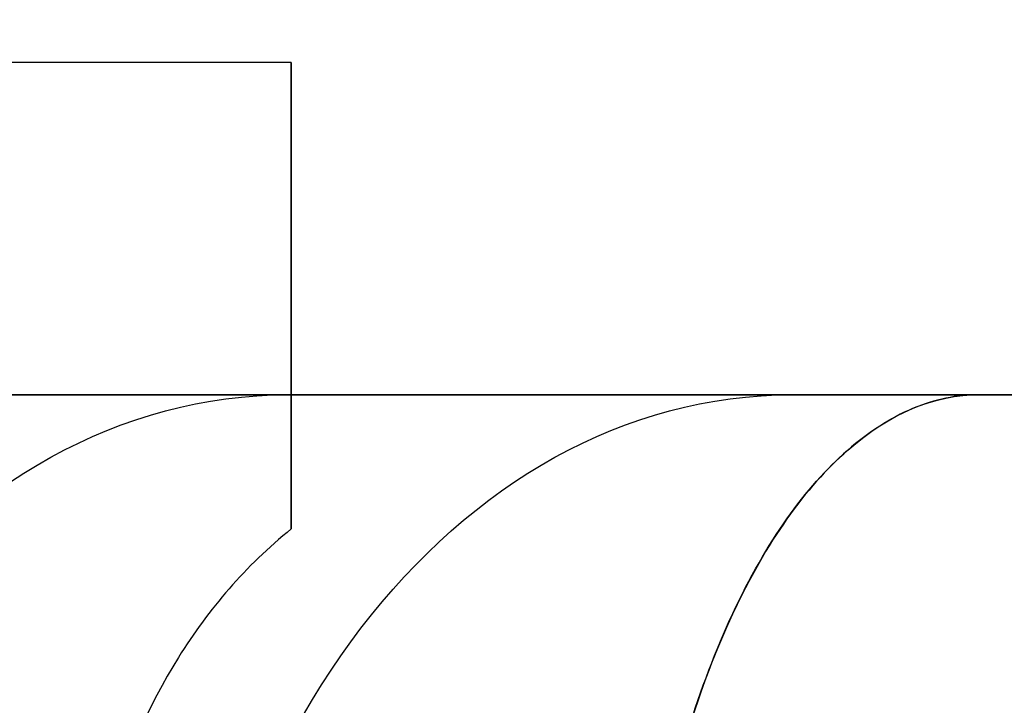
# Model space of a CAD drawing. Header units: millimetres. Extents: x -3796 to -2903, y 325 to 354.
# Tile 608 of 656: x -2973.75 to -2971.53, y 341.28 to 342.83. Entities that reach past the tile are written whole.
import ezdxf

# ---------------------------------------------------------------- set-up
doc = ezdxf.new("R2010")
doc.units = ezdxf.units.MM
doc.layers.add('METAL NEGRO', color=7, linetype='Continuous')

msp = doc.modelspace()

# ---------------------------------------------------------------- linework, layer by layer
at = {"layer": 'METAL NEGRO'}
for p, q in [((-2973.1394, 342.7292, 1876.4381), (-2973.1394, 341.9829, 1876.4381)), ((-2973.1394, 342.2063, 1874.8894), (-2973.1394, 342.2063, 1878.285)), ((-2975.4276, 341.9829, 1878.5872), (-2970.6117, 341.9829, 1878.5872)), ((-2972.4943, 341.9829, 1882.0831), (-2972.4943, 341.9829, 1875.0913))]:
    msp.add_line(p, q, dxfattribs=at)
at = {"layer": 'METAL NEGRO', "extrusion": (-1, 0, 0)}
for start, end in [(138.5904, 180), (180, 229.5407)]:
    msp.add_arc((-339.7329, 1876.5872, 2973.1394), 3, start, end, dxfattribs=at)
at = {"layer": 'METAL NEGRO', "extrusion": (-0.642788, 5.68434e-14, -0.766044)}
msp.add_arc((-340.1829, 3486.8424, 469.9388), 1.8, 90, 180, dxfattribs=at)
at = {"layer": 'METAL NEGRO', "extrusion": (0.642788, -5.68434e-14, -0.766044)}
msp.add_arc((340.1829, -1071.7772, -3346.3259), 1.8, 270, 0, dxfattribs=at)
at = {"layer": 'METAL NEGRO', "extrusion": (0, 1, 0)}
msp.add_arc((2981.8894, 1878.5872, 341.9829), 11.2777, 156.03481, 203.96519, dxfattribs=at)
at = {"layer": 'METAL NEGRO'}
for points, weights, degree in [([(-2981.8894, 351.2329, 1878.5872), (-2972.4571, 351.2329, 1878.5872), (-2970.6117, 341.9829, 1878.5872)], [1, 0.746414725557, 0.931934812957], 2), ([(-2973.1394, 341.6796, 1874.3046), (-2973.1394, 341.8788, 1874.7685), (-2973.1394, 341.9829, 1875.3023), (-2973.1394, 341.9829, 1875.8602)], [1, 0.971301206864, 0.971301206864, 1], 3)]:
    msp.add_rational_spline(points, weights, degree=degree, dxfattribs=at)
for points in [[(-2973.1394, 342.7329, 1876.5872), (-2981.8894, 342.7329, 1876.5872)], [(-2975.4408, 341.9829, 1878.5715), (-2973.1394, 341.9829, 1878.5715)], [(-2971.5839, 341.9829, 1883.168), (-2975.4408, 341.9829, 1878.5715)], [(-2973.1394, 341.9829, 1875.8602), (-2973.1394, 341.9829, 1878.5715)], [(-2973.1394, 341.9829, 1875.8602), (-2971.5839, 341.9829, 1874.0064)]]:
    msp.add_open_spline(points, degree=1, dxfattribs=at)
for points, knots in [([(-2972.3729, 340.1829, 1885.028), (-2972.3762, 340.3092, 1885.0241), (-2972.3731, 340.4351, 1885.0068), (-2972.355, 340.6766, 1884.9488), (-2972.3402, 340.793, 1884.9081), (-2972.2993, 341.0175, 1884.8038), (-2972.2735, 341.1237, 1884.7407), (-2972.2138, 341.3179, 1884.5986), (-2972.1798, 341.4072, 1884.519), (-2972.0654, 341.6515, 1884.2547), (-2971.9779, 341.7737, 1884.0563), (-2971.7858, 341.9416, 1883.6223), (-2971.6862, 341.9829, 1883.3982), (-2971.5839, 341.9829, 1883.168)], [0, 0, 0, 0, 0.375838, 0.375838, 0.751676, 0.751676, 1.127515, 1.127515, 1.503353, 1.503353, 2.255029, 2.255029, 3.006706, 3.006706, 3.006706, 3.006706]), ([(-2971.5839, 341.9829, 1874.0064), (-2971.6349, 341.9829, 1873.8915), (-2971.6854, 341.9724, 1873.7779), (-2971.7852, 341.9305, 1873.5533), (-2971.8348, 341.8988, 1873.4414), (-2971.9299, 341.8155, 1873.2265), (-2971.9756, 341.7641, 1873.123), (-2972.0629, 341.6405, 1872.9244), (-2972.1045, 341.5681, 1872.8294), (-2972.2174, 341.3265, 1872.5685), (-2972.2795, 341.1269, 1872.4212), (-2972.3402, 340.7924, 1872.2661), (-2972.3553, 340.6733, 1872.2246), (-2972.3732, 340.432, 1872.1671), (-2972.3762, 340.3088, 1872.1503), (-2972.3729, 340.1829, 1872.1464)], [0, 0, 0, 0, 0.37557, 0.37557, 0.75114, 0.75114, 1.12671, 1.12671, 1.502279, 1.502279, 2.253419, 2.253419, 2.628989, 2.628989, 3.004559, 3.004559, 3.004559, 3.004559]), ([(-2973.1394, 341.6796, 1874.3046), (-2973.2426, 341.5963, 1874.2335), (-2973.3259, 341.4994, 1874.1589), (-2973.4631, 341.2792, 1874.013), (-2973.5159, 341.1566, 1873.9427), (-2973.5915, 340.8976, 1873.8188), (-2973.615, 340.7584, 1873.764), (-2973.6336, 340.4757, 1873.6769), (-2973.6291, 340.3301, 1873.6435), (-2973.6104, 340.1829, 1873.6212)], [-1.791233, -1.791233, -1.791233, -1.791233, -1.343424, -1.343424, -0.895616, -0.895616, -0.447808, -0.447808, 0, 0, 0, 0])]:
    msp.add_open_spline(points, degree=3, knots=knots, dxfattribs=at)

doc.saveas('drawing.dxf')
